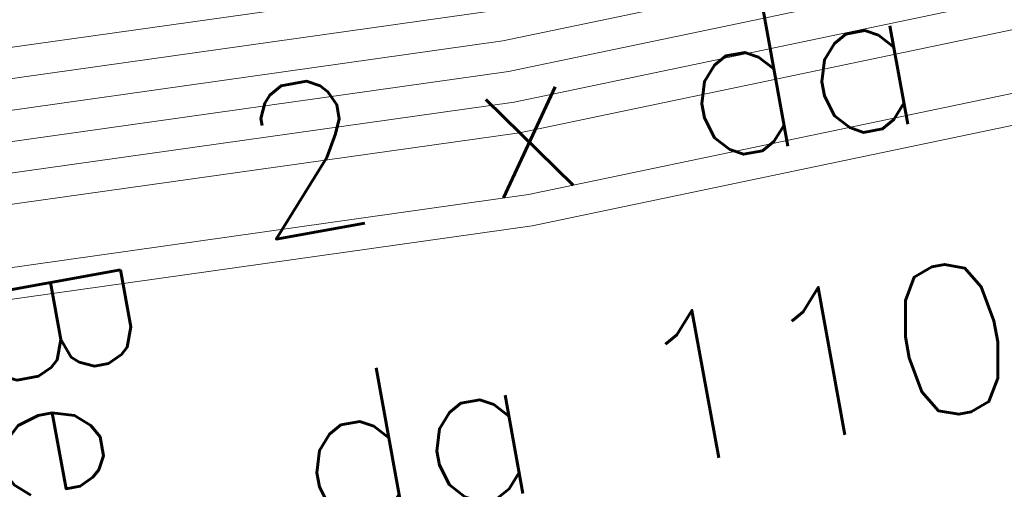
# Model space of a CAD drawing. Header units: metres. Extents: x -502 to 161, y -108 to 174.
# Tile 449 of 656: x -89.628 to -88.05, y -22.21 to -21.458. Entities that reach past the tile are written whole.
import ezdxf

# ---------------------------------------------------------------- set-up
doc = ezdxf.new("R2010")
doc.units = ezdxf.units.M
doc.header["$LTSCALE"] = 0.1
for name, color, linetype in [('BRI31-005.05-5p02-Koordinierung Lageplan 4. BA ZOB West 2022-06-15', 7, 'Continuous'), ('BRI31-005.06-5f07-Koordinierung Lageplan 4. BA ZOB Fernbusbahnh', 7, 'Continuous'), ('BRI32-005.02-5f05-Koordinierung Schemaplan 4 BA ZOB Teilbereich', 7, 'Continuous'), ('BRI32-005.03-5f06-Koordinierung Schemaplan 4 BA ZOB Teilbereich 2 Ost - Bahnhofsallee 2023-01-21', 7, 'Continuous')]:
    doc.layers.add(name, color=color, linetype=linetype)
doc.styles.add('Txt', font='txt_____.ttf')

msp = doc.modelspace()

# ---------------------------------------------------------------- linework, layer by layer
at = {"layer": 'BRI31-005.05-5p02-Koordinierung Lageplan 4. BA ZOB West 2022-06-15', "color": 7, "linetype": 'Continuous', "lineweight": 13, "transparency": 33554687, "flags": 128}
for points in [[(-56.3157, -15.2224), (-57.5557, -16.4444), (-57.8577, -16.6474), (-58.4507, -16.8154), (-61.1757, -17.3844), (-61.9767, -17.4564), (-64.0277, -17.6434), (-64.9707, -17.6534), (-68.0767, -17.9814), (-69.3327, -18.1394), (-75.2357, -19.0994), (-81.1487, -20.1794), (-82.3517, -20.3894), (-88.8127, -21.7384), (-93.4987, -22.3984), (-96.7147, -23.0684), (-98.6787, -23.4484)], [(-56.2557, -15.3044), (-57.4917, -16.5224), (-57.8147, -16.7394), (-58.4267, -16.9124), (-61.1557, -17.4824), (-61.9677, -17.5564), (-64.0227, -17.7434), (-64.9647, -17.7534), (-68.0667, -18.0804), (-69.3247, -18.1884), (-75.2267, -19.1484), (-81.1397, -20.2284), (-82.3427, -20.4384), (-88.8067, -21.7884), (-93.4907, -22.4484), (-96.7047, -23.1184), (-98.6687, -23.4984)], [(-61.4667, -16.5364), (-61.8967, -16.5874), (-64.8047, -17.0724), (-67.0677, -17.3534), (-81.2107, -19.8354), (-82.4137, -20.0454), (-83.9977, -20.3754), (-88.8717, -21.3944), (-93.5607, -22.0544), (-96.7847, -22.7254), (-98.7487, -23.1054), (-104.2927, -24.2564), (-104.8637, -24.3634), (-122.5617, -27.6464), (-126.0927, -28.3114), (-137.5747, -30.4814), (-151.2867, -33.0514), (-152.1117, -33.2054), (-156.9627, -34.1054), (-163.4867, -33.2114), (-174.4007, -31.5814), (-178.4277, -30.8814)], [(-61.4607, -16.5864), (-61.8897, -16.6374), (-64.7977, -17.1214), (-67.0607, -17.4024), (-81.2017, -19.8844), (-82.4047, -20.0944), (-83.9877, -20.4244), (-88.8627, -21.4434), (-93.5517, -22.1034), (-96.7747, -22.7744), (-98.7387, -23.1544), (-104.2827, -24.3054), (-104.8547, -24.4124), (-122.5527, -27.6954), (-126.0837, -28.3604), (-137.5657, -30.5304), (-151.2777, -33.1004), (-152.1027, -33.2544), (-156.9617, -34.1564), (-163.4937, -33.2604), (-174.4077, -31.6304), (-178.4347, -30.9304)], [(-178.4417, -30.9794), (-174.4147, -31.6794), (-163.5007, -33.3094), (-156.9607, -34.2074), (-152.0937, -33.3034), (-151.2687, -33.1494), (-137.5567, -30.5794), (-126.0747, -28.4094), (-122.5437, -27.7444), (-104.8457, -24.4614), (-104.2727, -24.3544), (-98.7287, -23.2034), (-96.7647, -22.8234), (-93.5427, -22.1524), (-88.8537, -21.4924), (-83.9777, -20.4734), (-82.3957, -20.1434), (-81.1927, -19.9334), (-67.0537, -17.4514), (-64.7907, -17.1704), (-61.8827, -16.6874), (-61.4547, -16.6364)], [(-61.4487, -16.6864), (-61.8757, -16.7374), (-64.7837, -17.2194), (-67.0467, -17.5004), (-81.1837, -19.9824), (-82.3867, -20.1924), (-83.9677, -20.5224), (-88.8447, -21.5414), (-93.5337, -22.2014), (-96.7547, -22.8724), (-98.7187, -23.2524), (-104.2627, -24.4034), (-104.8367, -24.5104), (-122.5347, -27.7934), (-126.0657, -28.4584), (-137.5477, -30.6284), (-151.2597, -33.1984), (-152.0847, -33.3524), (-156.9597, -34.2584), (-163.5077, -33.3584), (-174.4217, -31.7284), (-178.4487, -31.0284)], [(-178.4557, -31.0774), (-174.4287, -31.7774), (-163.5147, -33.4074), (-156.9587, -34.3094), (-152.0757, -33.4014), (-151.2507, -33.2474), (-137.5387, -30.6774), (-126.0567, -28.5074), (-122.5257, -27.8424), (-104.8277, -24.5594), (-104.2527, -24.4524), (-98.7087, -23.3014), (-96.7447, -22.9214), (-93.5247, -22.2504), (-88.8357, -21.5904), (-83.9577, -20.5714), (-82.3777, -20.2414), (-81.1747, -20.0314), (-67.0397, -17.5494), (-64.7767, -17.2684), (-61.8687, -16.7874), (-61.4427, -16.7364)], [(-178.4627, -31.1264), (-174.4357, -31.8264), (-163.5217, -33.4564), (-156.9577, -34.3604), (-152.0667, -33.4504), (-151.2417, -33.2964), (-137.5297, -30.7264), (-126.0477, -28.5564), (-122.5167, -27.8914), (-104.8187, -24.6084), (-104.2427, -24.5014), (-98.6987, -23.3504), (-96.7347, -22.9704), (-93.5157, -22.2994), (-88.8267, -21.6394), (-83.9477, -20.6204), (-82.3687, -20.2904), (-81.1657, -20.0804), (-67.0327, -17.5984), (-64.7697, -17.3174), (-61.8617, -16.8374), (-61.4367, -16.7864)]]:
    msp.add_lwpolyline(points, dxfattribs=at)
at = {"layer": 'BRI31-005.06-5f07-Koordinierung Lageplan 4. BA ZOB Fernbusbahnh', "color": 7, "linetype": 'Continuous', "lineweight": 9, "transparency": 33554687, "flags": 128}
for points in [[(-56.3157, -15.2224), (-57.5557, -16.4444), (-57.8577, -16.6474), (-58.4507, -16.8154), (-61.1757, -17.3844), (-61.9767, -17.4564), (-64.0277, -17.6434), (-64.9707, -17.6534), (-68.0767, -17.9814), (-69.3327, -18.1394), (-75.2357, -19.0994), (-81.1487, -20.1794), (-82.3517, -20.3894), (-88.8127, -21.7384), (-93.4987, -22.3984), (-96.7147, -23.0684), (-98.6787, -23.4484)], [(-56.2557, -15.3044), (-57.4917, -16.5224), (-57.8147, -16.7394), (-58.4267, -16.9124), (-61.1557, -17.4824), (-61.9677, -17.5564), (-64.0227, -17.7434), (-64.9647, -17.7534), (-68.0667, -18.0804), (-69.3247, -18.1884), (-75.2267, -19.1484), (-81.1397, -20.2284), (-82.3427, -20.4384), (-88.8067, -21.7884), (-93.4907, -22.4484), (-96.7047, -23.1184), (-98.6687, -23.4984)], [(-61.4667, -16.5364), (-61.8967, -16.5874), (-64.8047, -17.0724), (-67.0677, -17.3534), (-81.2107, -19.8354), (-82.4137, -20.0454), (-83.9977, -20.3754), (-88.8717, -21.3944), (-93.5607, -22.0544), (-96.7847, -22.7254), (-98.7487, -23.1054), (-104.2927, -24.2564), (-104.8637, -24.3634), (-122.5617, -27.6464), (-126.0927, -28.3114), (-137.5747, -30.4814), (-151.2867, -33.0514), (-152.1117, -33.2054), (-156.9627, -34.1054), (-163.4867, -33.2114), (-174.4007, -31.5814), (-178.4277, -30.8814)], [(-61.4607, -16.5864), (-61.8897, -16.6374), (-64.7977, -17.1214), (-67.0607, -17.4024), (-81.2017, -19.8844), (-82.4047, -20.0944), (-83.9877, -20.4244), (-88.8627, -21.4434), (-93.5517, -22.1034), (-96.7747, -22.7744), (-98.7387, -23.1544), (-104.2827, -24.3054), (-104.8547, -24.4124), (-122.5527, -27.6954), (-126.0837, -28.3604), (-137.5657, -30.5304), (-151.2777, -33.1004), (-152.1027, -33.2544), (-156.9617, -34.1564), (-163.4937, -33.2604), (-174.4077, -31.6304), (-178.4347, -30.9304)], [(-178.4417, -30.9794), (-174.4147, -31.6794), (-163.5007, -33.3094), (-156.9607, -34.2074), (-152.0937, -33.3034), (-151.2687, -33.1494), (-137.5567, -30.5794), (-126.0747, -28.4094), (-122.5437, -27.7444), (-104.8457, -24.4614), (-104.2727, -24.3544), (-98.7287, -23.2034), (-96.7647, -22.8234), (-93.5427, -22.1524), (-88.8537, -21.4924), (-83.9777, -20.4734), (-82.3957, -20.1434), (-81.1927, -19.9334), (-67.0537, -17.4514), (-64.7907, -17.1704), (-61.8827, -16.6874), (-61.4547, -16.6364)], [(-61.4487, -16.6864), (-61.8757, -16.7374), (-64.7837, -17.2194), (-67.0467, -17.5004), (-81.1837, -19.9824), (-82.3867, -20.1924), (-83.9677, -20.5224), (-88.8447, -21.5414), (-93.5337, -22.2014), (-96.7547, -22.8724), (-98.7187, -23.2524), (-104.2627, -24.4034), (-104.8367, -24.5104), (-122.5347, -27.7934), (-126.0657, -28.4584), (-137.5477, -30.6284), (-151.2597, -33.1984), (-152.0847, -33.3524), (-156.9597, -34.2584), (-163.5077, -33.3584), (-174.4217, -31.7284), (-178.4487, -31.0284)], [(-178.4557, -31.0774), (-174.4287, -31.7774), (-163.5147, -33.4074), (-156.9587, -34.3094), (-152.0757, -33.4014), (-151.2507, -33.2474), (-137.5387, -30.6774), (-126.0567, -28.5074), (-122.5257, -27.8424), (-104.8277, -24.5594), (-104.2527, -24.4524), (-98.7087, -23.3014), (-96.7447, -22.9214), (-93.5247, -22.2504), (-88.8357, -21.5904), (-83.9577, -20.5714), (-82.3777, -20.2414), (-81.1747, -20.0314), (-67.0397, -17.5494), (-64.7767, -17.2684), (-61.8687, -16.7874), (-61.4427, -16.7364)], [(-178.4627, -31.1264), (-174.4357, -31.8264), (-163.5217, -33.4564), (-156.9577, -34.3604), (-152.0667, -33.4504), (-151.2417, -33.2964), (-137.5297, -30.7264), (-126.0477, -28.5564), (-122.5167, -27.8914), (-104.8187, -24.6084), (-104.2427, -24.5014), (-98.6987, -23.3504), (-96.7347, -22.9704), (-93.5157, -22.2994), (-88.8267, -21.6394), (-83.9477, -20.6204), (-82.3687, -20.2904), (-81.1657, -20.0804), (-67.0327, -17.5984), (-64.7697, -17.3174), (-61.8617, -16.8374), (-61.4367, -16.7864)]]:
    msp.add_lwpolyline(points, dxfattribs=at)
at = {"layer": 'BRI32-005.02-5f05-Koordinierung Schemaplan 4 BA ZOB Teilbereich', "color": 7, "linetype": 'Continuous', "lineweight": 13, "transparency": 33554687, "flags": 128}
for points in [[(-56.3157, -15.2224), (-57.5557, -16.4444), (-57.8577, -16.6474), (-58.4507, -16.8154), (-61.1757, -17.3844), (-61.9767, -17.4564), (-64.0277, -17.6434), (-64.9707, -17.6534), (-68.0767, -17.9814), (-69.3327, -18.1394), (-75.2357, -19.0994), (-81.1487, -20.1794), (-82.3517, -20.3894), (-88.8127, -21.7384), (-93.4987, -22.3984), (-96.7147, -23.0684), (-98.6787, -23.4484)], [(-56.2557, -15.3044), (-57.4917, -16.5224), (-57.8147, -16.7394), (-58.4267, -16.9124), (-61.1557, -17.4824), (-61.9677, -17.5564), (-64.0227, -17.7434), (-64.9647, -17.7534), (-68.0667, -18.0804), (-69.3247, -18.1884), (-75.2267, -19.1484), (-81.1397, -20.2284), (-82.3427, -20.4384), (-88.8067, -21.7884), (-93.4907, -22.4484), (-96.7047, -23.1184), (-98.6687, -23.4984)]]:
    msp.add_lwpolyline(points, dxfattribs=at)
at = {"layer": 'BRI32-005.03-5f06-Koordinierung Schemaplan 4 BA ZOB Teilbereich 2 Ost - Bahnhofsallee 2023-01-21', "color": 7, "linetype": 'Continuous', "lineweight": 9, "transparency": 33554687, "flags": 128}
for points in [[(-56.3157, -15.2224), (-57.5557, -16.4444), (-57.8577, -16.6474), (-58.4507, -16.8154), (-61.1757, -17.3844), (-61.9767, -17.4564), (-64.0277, -17.6434), (-64.9707, -17.6534), (-68.0767, -17.9814), (-69.3327, -18.1394), (-75.2357, -19.0994), (-81.1487, -20.1794), (-82.3517, -20.3894), (-88.8127, -21.7384), (-93.4987, -22.3984), (-96.7147, -23.0684), (-98.6787, -23.4484)], [(-56.2557, -15.3044), (-57.4917, -16.5224), (-57.8147, -16.7394), (-58.4267, -16.9124), (-61.1557, -17.4824), (-61.9677, -17.5564), (-64.0227, -17.7434), (-64.9647, -17.7534), (-68.0667, -18.0804), (-69.3247, -18.1884), (-75.2267, -19.1484), (-81.1397, -20.2284), (-82.3427, -20.4384), (-88.8067, -21.7884), (-93.4907, -22.4484), (-96.7047, -23.1184), (-98.6687, -23.4984)], [(-61.4667, -16.5364), (-61.8967, -16.5874), (-64.8047, -17.0724), (-67.0677, -17.3534), (-81.2107, -19.8354), (-82.4137, -20.0454), (-83.9977, -20.3754), (-88.8717, -21.3944), (-93.5607, -22.0544), (-96.7847, -22.7254), (-98.7487, -23.1054), (-104.2927, -24.2564), (-104.8637, -24.3634), (-122.5617, -27.6464), (-126.0927, -28.3114), (-137.5747, -30.4814), (-151.2867, -33.0514), (-152.1117, -33.2054), (-156.9627, -34.1054), (-163.4867, -33.2114), (-174.4007, -31.5814), (-178.4277, -30.8814)], [(-61.4607, -16.5864), (-61.8897, -16.6374), (-64.7977, -17.1214), (-67.0607, -17.4024), (-81.2017, -19.8844), (-82.4047, -20.0944), (-83.9877, -20.4244), (-88.8627, -21.4434), (-93.5517, -22.1034), (-96.7747, -22.7744), (-98.7387, -23.1544), (-104.2827, -24.3054), (-104.8547, -24.4124), (-122.5527, -27.6954), (-126.0837, -28.3604), (-137.5657, -30.5304), (-151.2777, -33.1004), (-152.1027, -33.2544), (-156.9617, -34.1564), (-163.4937, -33.2604), (-174.4077, -31.6304), (-178.4347, -30.9304)], [(-178.4417, -30.9794), (-174.4147, -31.6794), (-163.5007, -33.3094), (-156.9607, -34.2074), (-152.0937, -33.3034), (-151.2687, -33.1494), (-137.5567, -30.5794), (-126.0747, -28.4094), (-122.5437, -27.7444), (-104.8457, -24.4614), (-104.2727, -24.3544), (-98.7287, -23.2034), (-96.7647, -22.8234), (-93.5427, -22.1524), (-88.8537, -21.4924), (-83.9777, -20.4734), (-82.3957, -20.1434), (-81.1927, -19.9334), (-67.0537, -17.4514), (-64.7907, -17.1704), (-61.8827, -16.6874), (-61.4547, -16.6364)], [(-61.4487, -16.6864), (-61.8757, -16.7374), (-64.7837, -17.2194), (-67.0467, -17.5004), (-81.1837, -19.9824), (-82.3867, -20.1924), (-83.9677, -20.5224), (-88.8447, -21.5414), (-93.5337, -22.2014), (-96.7547, -22.8724), (-98.7187, -23.2524), (-104.2627, -24.4034), (-104.8367, -24.5104), (-122.5347, -27.7934), (-126.0657, -28.4584), (-137.5477, -30.6284), (-151.2597, -33.1984), (-152.0847, -33.3524), (-156.9597, -34.2584), (-163.5077, -33.3584), (-174.4217, -31.7284), (-178.4487, -31.0284)], [(-178.4557, -31.0774), (-174.4287, -31.7774), (-163.5147, -33.4074), (-156.9587, -34.3094), (-152.0757, -33.4014), (-151.2507, -33.2474), (-137.5387, -30.6774), (-126.0567, -28.5074), (-122.5257, -27.8424), (-104.8277, -24.5594), (-104.2527, -24.4524), (-98.7087, -23.3014), (-96.7447, -22.9214), (-93.5247, -22.2504), (-88.8357, -21.5904), (-83.9577, -20.5714), (-82.3777, -20.2414), (-81.1747, -20.0314), (-67.0397, -17.5494), (-64.7767, -17.2684), (-61.8687, -16.7874), (-61.4427, -16.7364)], [(-178.4627, -31.1264), (-174.4357, -31.8264), (-163.5217, -33.4564), (-156.9577, -34.3604), (-152.0667, -33.4504), (-151.2417, -33.2964), (-137.5297, -30.7264), (-126.0477, -28.5564), (-122.5167, -27.8914), (-104.8187, -24.6084), (-104.2427, -24.5014), (-98.6987, -23.3504), (-96.7347, -22.9704), (-93.5157, -22.2994), (-88.8267, -21.6394), (-83.9477, -20.6204), (-82.3687, -20.2904), (-81.1657, -20.0804), (-67.0327, -17.5984), (-64.7697, -17.3174), (-61.8617, -16.8374), (-61.4367, -16.7864)]]:
    msp.add_lwpolyline(points, dxfattribs=at)

# ---------------------------------------------------------------- texts
at = {"layer": 'BRI32-005.03-5f06-Koordinierung Schemaplan 4 BA ZOB Teilbereich 2 Ost - Bahnhofsallee 2023-01-21', "color": 7, "transparency": 33554687, "char_height": 0.24, "attachment_point": 1, "line_spacing_factor": 0.25, "style": 'Txt'}
for s, insert, rotation in [('2 x da 110 LSA', (-89.2899, -21.579), 10.2877), ('da 110 PLS', (-89.2084, -22.0431), 10.2877), ('Bestand', (-89.4736, -21.8184), 280.2877)]:
    msp.add_mtext(s, dxfattribs=dict(at, insert=insert, rotation=rotation))

doc.saveas('drawing.dxf')
